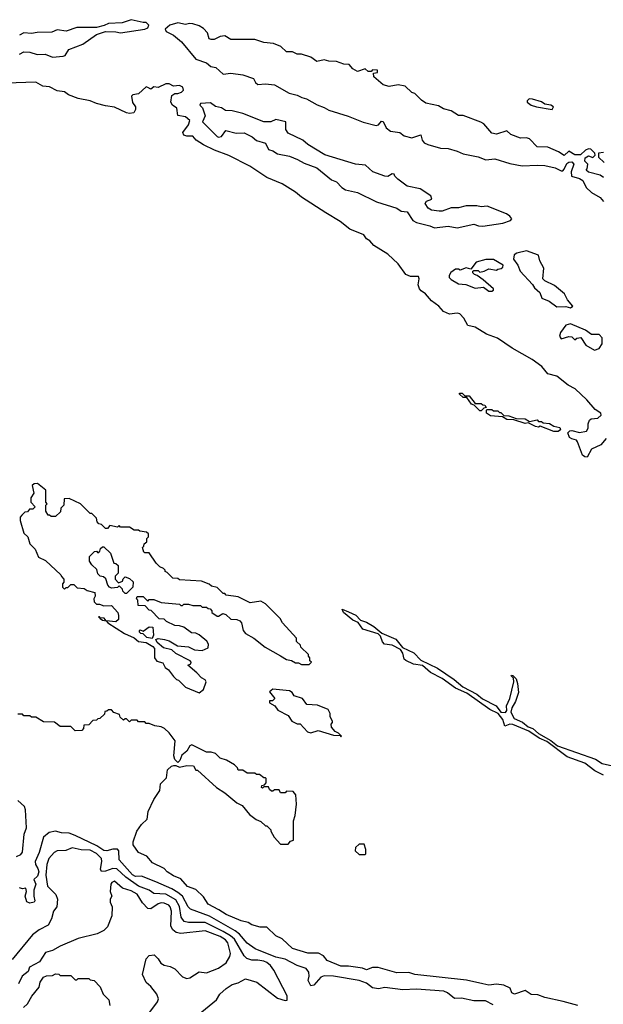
# Model space of a CAD drawing. Extents: x 2386423 to 2568864, y 578392 to 761999.
# Tile 357 of 454: x 2523827 to 2527693, y 673928 to 680452. Entities that reach past the tile are written whole.
import ezdxf

# ---------------------------------------------------------------- set-up
doc = ezdxf.new("R2010")
doc.units = 0

msp = doc.modelspace()

# ---------------------------------------------------------------- linework, layer by layer
at = {"layer": '0CON05XD'}
for points in [[(2523825, 680223.3), (2523855, 680238.8), (2523895, 680238), (2523942.3, 680222.3), (2523995, 680224), (2524045, 680204), (2524115, 680210), (2524127.5, 680215), (2524152.5, 680255), (2524245, 680290.6), (2524335, 680354.3), (2524395, 680374.2), (2524465, 680371.4), (2524495, 680364.3), (2524655, 680388.8), (2524675, 680397.5), (2524683.3, 680415), (2524665, 680433.8), (2524645.9, 680434.1), (2524565, 680452.2), (2524505, 680431.4), (2524415, 680426.9), (2524387.3, 680412.7), (2524335, 680400.6), (2524205, 680400), (2524135, 680376), (2524075, 680385.5), (2524039.7, 680370.3), (2523942.6, 680367.4), (2523905, 680360.5), (2523855, 680365.6), (2523825, 680350.6)], [(2527695, 679407.5), (2527672.5, 679422.5), (2527595, 679442.5), (2527580, 679455), (2527587, 679463), (2527590, 679495), (2527570, 679515), (2527573, 679537), (2527595, 679550), (2527625, 679540), (2527640, 679555), (2527638.3, 679568.3), (2527610, 679595), (2527595, 679596.7), (2527575, 679587.5), (2527543, 679557), (2527505, 679557.5), (2527465, 679580), (2527435, 679552.5), (2527397, 679577), (2527325, 679607.5), (2527255, 679610), (2527205, 679662.5), (2527185, 679670), (2527145, 679667.5), (2527081.7, 679691.7), (2527055, 679716.2), (2526985, 679693.3), (2526955, 679700), (2526901.2, 679761.2), (2526883, 679773), (2526765, 679816.7), (2526735, 679817.5), (2526685, 679847.5), (2526635, 679862.5), (2526601.7, 679881.7), (2526518.3, 679898.3), (2526488.3, 679918.3), (2526445, 679962.5), (2526425, 679970), (2526381.7, 680011.7), (2526335, 680021.2), (2526275, 680008.8), (2526235, 680020), (2526173, 680073), (2526171.7, 680098.3), (2526198.3, 680101.7), (2526197, 680117), (2526165, 680120), (2526155, 680110), (2526135, 680110), (2526115, 680127.5), (2526065, 680110), (2526035, 680127.5), (2526010, 680155), (2525975, 680156.7), (2525926.1, 680176.1), (2525875, 680176.7), (2525845, 680186.7), (2525795, 680176.2), (2525755, 680203.8), (2525695, 680223.8), (2525665, 680223.8), (2525635, 680238.8), (2525595, 680238.8), (2525556.7, 680275), (2525507.5, 680295), (2525445, 680302), (2525385, 680320), (2525225, 680321.2), (2525185, 680346.2), (2525155, 680341.2), (2525115, 680321.2), (2525095, 680321.2), (2525083.3, 680325), (2525071.2, 680365), (2525045, 680394.2), (2525015, 680412), (2524974.2, 680424.2), (2524953, 680427), (2524925, 680420.8), (2524875, 680431.9), (2524822.5, 680415), (2524790.7, 680389.3), (2524796.7, 680375), (2524845, 680349.2), (2524898.8, 680305), (2524995, 680190), (2525065, 680166.7), (2525092.7, 680142.7), (2525125.7, 680135.7), (2525175, 680091.2), (2525225, 680098.8), (2525306.1, 680086.1), (2525375, 680062.5), (2525390, 680035), (2525405, 680023.8), (2525455, 680026.7), (2525515, 680020), (2525613.3, 679965), (2525665, 679952.5), (2525695.6, 679935.6), (2525727, 679927), (2525797, 679887), (2525845, 679871.4), (2525875, 679852.5), (2526002.4, 679812.4), (2526102.2, 679772.2), (2526188.1, 679751.9), (2526204.1, 679755.9), (2526225, 679780), (2526235, 679777.5), (2526254, 679735), (2526283.6, 679713.6), (2526345, 679704), (2526375, 679683.8), (2526425, 679668.8), (2526485, 679690), (2526492.5, 679655), (2526507, 679637), (2526530, 679625), (2526615, 679601.4), (2526665, 679598.8), (2526725, 679582), (2526765, 679562.5), (2526865, 679543.3), (2526915, 679524.4), (2526975, 679529.4), (2527075, 679499.2), (2527155, 679483.1), (2527255, 679489.2), (2527305, 679485.8), (2527375, 679470.8), (2527415, 679450), (2527425, 679450), (2527435, 679461.2), (2527451.1, 679498.9), (2527465, 679508.8), (2527485, 679510), (2527497.5, 679495), (2527480.8, 679445), (2527483.3, 679415), (2527535, 679400.8), (2527557.1, 679387.1), (2527580.6, 679340.6), (2527615, 679306.2), (2527673, 679273), (2527695, 679247.5)], [(2527711.7, 677678.3), (2527677.5, 677635), (2527614.4, 677605.6), (2527587, 677553), (2527570, 677555), (2527555, 677567.5), (2527523.3, 677655), (2527515.8, 677665.8), (2527485, 677674), (2527468.8, 677685), (2527458.8, 677715), (2527471.7, 677728.3), (2527485, 677731.2), (2527535, 677716.2), (2527582.5, 677725), (2527592.5, 677745), (2527592.5, 677775), (2527601.7, 677798.3), (2527613, 677807), (2527657, 677813), (2527678.3, 677831.7), (2527677.5, 677845), (2527638.8, 677868.8), (2527585, 677934.2), (2527506.2, 678006.2), (2527460, 678030), (2527385, 678090), (2527325, 678105.8), (2527285.4, 678155.4), (2527221.3, 678201.3), (2527090, 678275), (2526991.4, 678341.4), (2526918.7, 678368.7), (2526845, 678416), (2526795.6, 678425.6), (2526769.4, 678475), (2526742.4, 678502.4), (2526725, 678506.7), (2526675, 678502), (2526635, 678518.8), (2526604.5, 678554.5), (2526555, 678588.8), (2526515.9, 678635.9), (2526486.7, 678655), (2526475, 678670), (2526467.1, 678695), (2526473.8, 678735), (2526470, 678750), (2526415, 678750), (2526384.2, 678764.2), (2526334, 678835), (2526265, 678898), (2526172.5, 678955), (2526146.6, 678986.6), (2526125, 679000), (2526107.8, 679027.8), (2526013.5, 679063.5), (2525951.2, 679115), (2525855, 679172.9), (2525695, 679275.6), (2525655, 679310), (2525565, 679364.4), (2525465, 679406.7), (2525352.8, 679482.8), (2525212.9, 679552.9), (2525118, 679588), (2525043.7, 679623.7), (2524996.2, 679655), (2524975, 679681.2), (2524935, 679681.2), (2524915, 679687.5), (2524907.5, 679705), (2524946.2, 679755), (2524953.3, 679785), (2524925, 679807.5), (2524875, 679817.5), (2524867.5, 679865), (2524840, 679885), (2524827.5, 679905), (2524835, 679950), (2524855, 679962.5), (2524875, 679962.5), (2524898.3, 679971.7), (2524912.5, 679985), (2524907.5, 680005), (2524885.9, 680015.9), (2524845, 680012.5), (2524816.4, 680026.4), (2524795, 680027.5), (2524745, 680003.3), (2524715, 680007.5), (2524695, 679992.5), (2524675, 680002.5), (2524665, 680006.7), (2524615, 679961.2), (2524576.1, 679953.9), (2524566.7, 679945), (2524574.1, 679904.1), (2524593.3, 679875), (2524593.6, 679856.4), (2524582.5, 679835), (2524555, 679830), (2524535, 679834.2), (2524455, 679873.3), (2524395, 679881.1), (2524335, 679897.1), (2524295, 679915.6), (2524215, 679930), (2524150, 679955), (2524124.1, 679974.1), (2524075, 679980.8), (2524025, 680007.1), (2523981.4, 680011.4), (2523935, 680038.6), (2523738.3, 680031.7)], [(2527355, 679857.5), (2527362.5, 679875), (2527345, 679886), (2527305, 679892.5), (2527285, 679908.8), (2527223.6, 679926.4), (2527203, 679927), (2527190, 679915), (2527190, 679905), (2527215, 679886.7), (2527250, 679875), (2527355, 679857.5)], [(2526575, 679072.5), (2526665, 679084), (2526725, 679073.8), (2526835, 679098), (2526865.8, 679085.8), (2526895, 679084.2), (2527026.8, 679103.2), (2527078.3, 679121.7), (2527086.7, 679133.3), (2527075, 679150), (2527052.5, 679165), (2526925, 679217.5), (2526885, 679212.5), (2526855, 679218.6), (2526785, 679217.8), (2526735, 679206), (2526685, 679206), (2526625.8, 679184.2), (2526605, 679182.5), (2526555, 679191.2), (2526533.6, 679203.6), (2526512.5, 679235), (2526521.2, 679248.8), (2526556.7, 679263.3), (2526550, 679285), (2526480.8, 679330.8), (2526395, 679350), (2526332.5, 679395), (2526312.5, 679415), (2526308.3, 679428.3), (2526295, 679430), (2526265, 679414), (2526245, 679416), (2526167.5, 679445), (2526117.4, 679487.4), (2526052.5, 679495), (2525847.6, 679557.6), (2525735.6, 679625.6), (2525703.2, 679653.2), (2525605, 679700), (2525590.8, 679725), (2525590, 679775), (2525525, 679791.2), (2525490, 679775), (2525444.5, 679774.5), (2525305, 679830), (2525235, 679849.4), (2525190.3, 679850.3), (2525165, 679867.5), (2525125, 679876), (2525090.5, 679900.5), (2525025, 679897.5), (2525020, 679885), (2525038.3, 679868.3), (2525056.7, 679815), (2525037.5, 679775), (2525135, 679677.5), (2525145, 679673.3), (2525165, 679677.5), (2525192.5, 679717.5), (2525260.5, 679700.5), (2525315, 679702), (2525366.1, 679676.1), (2525395, 679651.2), (2525455, 679633.3), (2525475, 679592.5), (2525505, 679583.3), (2525535, 679564.2), (2525615, 679548), (2525667.5, 679525), (2525710.9, 679500.9), (2525795, 679470), (2525892, 679392), (2525925, 679377.1), (2525960.4, 679340.4), (2525985, 679324.3), (2526065, 679306.2), (2526190, 679245), (2526325, 679203.8), (2526355, 679182.5), (2526395, 679180), (2526432.3, 679122.3), (2526455, 679108.8), (2526545, 679086.2), (2526575, 679072.5)], [(2527695, 679572.5), (2527661.7, 679568.3), (2527661.7, 679541.7), (2527700, 679505)], [(2527475, 678544), (2527492.5, 678555), (2527456.4, 678596.4), (2527435.7, 678635.7), (2527370.5, 678690.5), (2527305, 678722.5), (2527292.5, 678735), (2527298.8, 678805), (2527273.8, 678855), (2527265, 678892.5), (2527185, 678920), (2527120, 678905), (2527102.5, 678895), (2527097.5, 678865), (2527127.5, 678825), (2527142.5, 678785), (2527225, 678697.5), (2527236.7, 678675), (2527273.3, 678645), (2527287, 678607), (2527335, 678587.5), (2527385, 678550), (2527445, 678552.5), (2527475, 678544)], [(2526955, 678652.5), (2526965, 678660), (2526965, 678670), (2526898.3, 678728.3), (2526858.3, 678758.3), (2526840, 678765), (2526830, 678775), (2526830, 678785), (2526835, 678790), (2526865, 678790), (2526875, 678780), (2526905, 678786.7), (2526935, 678802.5), (2526985, 678792.5), (2526995, 678800), (2527017, 678803), (2527028.3, 678811.7), (2527030, 678825), (2526965, 678862.5), (2526915, 678863.3), (2526850, 678845), (2526815, 678800), (2526785, 678807.5), (2526745, 678792.5), (2526735, 678800), (2526715, 678800), (2526683.6, 678776.4), (2526673, 678757), (2526672.5, 678745), (2526685, 678730), (2526735, 678701.2), (2526783.3, 678696.7), (2526843.9, 678673.9), (2526899.3, 678679.3), (2526935, 678652.5), (2526955, 678652.5)], [(2527635, 678263.3), (2527665, 678272.5), (2527686.7, 678305), (2527686.7, 678345), (2527666.1, 678366.1), (2527615, 678366.2), (2527576.1, 678396.1), (2527475, 678436.7), (2527445, 678427.5), (2527409.3, 678380.7), (2527403.8, 678355), (2527415, 678337.5), (2527465, 678352.5), (2527485, 678350), (2527505, 678330), (2527518.3, 678341.7), (2527545, 678347.5), (2527577.5, 678295), (2527635, 678263.3)], [(2526885, 677860), (2526875, 677860), (2526838.3, 677898.3), (2526820, 677905), (2526788.3, 677948.3), (2526765, 677950), (2526741.7, 677971.7), (2526741.7, 677978.3), (2526758.3, 677978.3), (2526775, 677960), (2526805, 677960), (2526845, 677910), (2526885, 677910), (2526895, 677900), (2526908.3, 677898.3), (2526918.3, 677881.7), (2526901.7, 677878.3), (2526885, 677860)], [(2527395, 677723.3), (2527365, 677723.8), (2527275, 677760), (2527265, 677753.3), (2527245, 677756.7), (2527195, 677780), (2527175, 677777.5), (2527101.7, 677801.7), (2527055, 677802.5), (2527025, 677820), (2526945, 677827.5), (2526920, 677845), (2526920, 677865), (2526925, 677870), (2526955, 677870), (2526965, 677860), (2526995, 677860), (2527005, 677850), (2527015, 677850), (2527035, 677830), (2527067, 677827), (2527115, 677810), (2527175, 677807.5), (2527205, 677790), (2527255, 677800), (2527265, 677790), (2527285, 677790), (2527295, 677780), (2527337, 677777), (2527365, 677760), (2527405, 677750), (2527410, 677735), (2527395, 677723.3)], [(2525015, 675992.5), (2525045, 676013.3), (2525062.5, 676065), (2525055, 676077.5), (2525030.7, 676090.7), (2525000, 676125), (2524940, 676175), (2524960, 676185), (2524962.5, 676195), (2524956.7, 676205), (2524861.7, 676251.7), (2524835, 676277.5), (2524780, 676290), (2524737.5, 676325), (2524730, 676345), (2524745, 676352.5), (2524786.4, 676346.4), (2524817, 676337), (2524873, 676303), (2524946.4, 676296.4), (2524985, 676277.5), (2525035, 676272.5), (2525075, 676290), (2525077.5, 676315), (2525067.5, 676335), (2525016.1, 676376.1), (2524995, 676386.7), (2524965, 676390), (2524915, 676427.5), (2524885, 676436.7), (2524855, 676437.5), (2524800, 676465), (2524785, 676480), (2524751.7, 676481.7), (2524698.3, 676538.3), (2524685, 676540), (2524658.3, 676568.3), (2524611.7, 676571.7), (2524610, 676605), (2524600, 676615), (2524605, 676630), (2524645, 676630), (2524675, 676600), (2524685, 676610), (2524715, 676610), (2524765, 676590), (2524885, 676580), (2524895, 676570), (2524905, 676570), (2524915, 676580), (2524945, 676580), (2524975, 676570), (2525025, 676570), (2525035, 676560), (2525065, 676560), (2525075, 676550), (2525088.3, 676548.3), (2525100, 676535), (2525100, 676525), (2525135, 676500), (2525145, 676500), (2525172.5, 676517.5), (2525191.7, 676511.7), (2525225, 676480), (2525265, 676477.5), (2525285, 676470), (2525297.5, 676455), (2525307.5, 676405), (2525322.5, 676385), (2525377.5, 676355), (2525453.9, 676293.9), (2525555, 676237.5), (2525595, 676212.5), (2525627, 676207), (2525655, 676190), (2525675, 676190), (2525695, 676180), (2525745, 676180), (2525760, 676195), (2525750, 676205), (2525750, 676225), (2525740, 676235), (2525740, 676245), (2525690, 676295), (2525688.3, 676308.3), (2525661.7, 676331.7), (2525660, 676355), (2525567, 676457), (2525552.5, 676485), (2525455, 676582.5), (2525425, 676600), (2525355, 676587.5), (2525275, 676627.5), (2525195, 676640), (2525185, 676650), (2525175, 676650), (2525135, 676690), (2525098.3, 676698.3), (2525081.7, 676711.7), (2525031.7, 676731.7), (2524885, 676740), (2524875, 676750), (2524841.7, 676751.7), (2524805, 676790), (2524790, 676795), (2524790, 676805), (2524780, 676815), (2524755, 676827.5), (2524730.7, 676850.7), (2524685, 676920), (2524655, 676920), (2524650, 676925), (2524640, 676955), (2524650, 676965), (2524651.7, 676978.3), (2524668.3, 676991.7), (2524670, 677015), (2524680, 677025), (2524680, 677045), (2524667, 677057), (2524623, 677063), (2524615, 677070), (2524585, 677070), (2524555, 677090), (2524495, 677090), (2524485, 677100), (2524475, 677090), (2524425, 677100), (2524408.3, 677081.7), (2524395, 677080), (2524368.3, 677108.3), (2524351.7, 677111.7), (2524340, 677125), (2524335, 677150), (2524305, 677180), (2524295, 677180), (2524230, 677245), (2524155, 677280), (2524121.7, 677278.3), (2524120, 677235), (2524100, 677215), (2524098.3, 677191.7), (2524065, 677160), (2524035, 677160), (2524025, 677170), (2524015, 677170), (2524000, 677195), (2524000, 677235), (2524010, 677245), (2524000, 677255), (2524000, 677335), (2523945, 677380), (2523923, 677377), (2523910, 677365), (2523920, 677315), (2523900, 677285), (2523900, 677255), (2523930, 677225), (2523915, 677210), (2523891.7, 677208.3), (2523878.3, 677191.7), (2523861.7, 677188.3), (2523841.7, 677168.3), (2523830, 677155), (2523830, 677135), (2523855, 677050), (2523880, 677025), (2523895, 676980), (2523930, 676945), (2523950.7, 676890.7), (2523998.3, 676868.3), (2524100, 676775), (2524103, 676763), (2524120, 676745), (2524120, 676725), (2524110, 676715), (2524111.7, 676691.7), (2524125, 676680), (2524135, 676690), (2524145, 676690), (2524165, 676710), (2524185, 676710), (2524208.3, 676688.3), (2524255, 676682.5), (2524275, 676670), (2524325, 676657.5), (2524326.4, 676633.6), (2524317.5, 676615), (2524320, 676595), (2524335, 676580), (2524355, 676580), (2524385, 676567.5), (2524435, 676570), (2524477.5, 676525), (2524482.5, 676505), (2524481.7, 676478.3), (2524465, 676463.3), (2524400, 676470), (2524386.1, 676486.1), (2524360, 676490), (2524355, 676496.7), (2524350, 676495), (2524360, 676485), (2524375, 676473.3), (2524400, 676470), (2524410, 676455), (2524522.5, 676385), (2524586.1, 676356.1), (2524615, 676332.5), (2524665, 676326.7), (2524708.3, 676298.3), (2524720, 676285), (2524720, 676225), (2524735, 676202.5), (2524775, 676190), (2524790.7, 676160.7), (2524812.5, 676145), (2524845, 676100), (2524865, 676080), (2524880, 676075), (2524925, 676030), (2525015, 675992.5)], [(2524535, 676650), (2524525, 676650), (2524510, 676665), (2524508.3, 676678.3), (2524485, 676700), (2524475, 676690), (2524435, 676686.2), (2524421.2, 676691.2), (2524410, 676705), (2524398.3, 676748.3), (2524381.7, 676761.7), (2524360, 676765), (2524345, 676780), (2524338.3, 676808.3), (2524305, 676840), (2524290, 676865), (2524290, 676895), (2524321.7, 676928.3), (2524335, 676930), (2524345, 676920), (2524358.3, 676931.7), (2524361.7, 676948.3), (2524375, 676960), (2524385, 676960), (2524428.3, 676918.3), (2524451.7, 676851.7), (2524465, 676850), (2524480, 676835), (2524480, 676785), (2524460, 676765), (2524460, 676745), (2524481.7, 676721.7), (2524508.3, 676731.7), (2524511.7, 676748.3), (2524525, 676760), (2524555, 676750), (2524578.3, 676728.3), (2524577, 676693), (2524535, 676650)], [(2527695, 675446.7), (2527636.4, 675476.4), (2527570, 675525), (2527455, 675567.1), (2527319.8, 675669.8), (2527269.2, 675690.8), (2527198.9, 675738.9), (2527095, 675782.7), (2527075, 675783.6), (2527041.2, 675771.2), (2527028.1, 675815), (2526996.2, 675856.2), (2526941.5, 675881.5), (2526788.9, 675988.9), (2526715, 676022), (2526626.6, 676086.6), (2526547.9, 676127.9), (2526495, 676172.5), (2526435, 676182), (2526385, 676206), (2526374, 676215), (2526365.6, 676255.6), (2526349.4, 676279.4), (2526295, 676306.9), (2526243.8, 676315), (2526230.2, 676330.2), (2526217.5, 676367.5), (2526202.9, 676382.9), (2526100.8, 676415), (2526068.7, 676458.7), (2526035, 676473.6), (2525971.4, 676525), (2525963.6, 676546.4), (2526005, 676529.2), (2526055, 676506.2), (2526085, 676473.3), (2526125, 676461.2), (2526172.3, 676432.3), (2526226.4, 676386.4), (2526318.3, 676348.3), (2526362, 676292), (2526438.2, 676258.2), (2526485, 676209.4), (2526595.5, 676155.5), (2526705, 676080.8), (2526761.9, 676031.9), (2526855, 675984.3), (2526892.4, 675952.4), (2526983.8, 675905), (2527014, 675864), (2527045, 675862.9), (2527054, 675875), (2527051.4, 675905), (2527073.8, 675955), (2527101.2, 676065), (2527099.3, 676089.3), (2527083.3, 676105), (2527085, 676110), (2527095, 676106.7), (2527115.7, 676085.7), (2527126, 676055), (2527132, 675995), (2527112, 675935), (2527087, 675893), (2527080.8, 675865), (2527102.3, 675822.3), (2527157.1, 675797.1), (2527195, 675765.8), (2527225.6, 675755.6), (2527263.2, 675723.2), (2527346.8, 675676.8), (2527390, 675640), (2527642, 675552), (2527685, 675524), (2527774.1, 675504.1)], [(2524705, 676352.5), (2524669.3, 676359.3), (2524645, 676382.5), (2524630, 676385), (2524620, 676395), (2524620, 676405), (2524625, 676410), (2524645, 676400), (2524685, 676430), (2524708.3, 676428.3), (2524712.5, 676375), (2524705, 676352.5)], [(2525955, 675700), (2525960, 675705), (2525940, 675725), (2525917, 675737), (2525892.5, 675765), (2525890, 675785), (2525900, 675795), (2525900, 675805), (2525883.6, 675833.6), (2525883.3, 675855), (2525870.7, 675880.7), (2525799.3, 675909.3), (2525730, 675915), (2525700, 675955), (2525645, 675972.5), (2525632.5, 675995), (2525615, 676006.2), (2525505, 676017.5), (2525481.7, 675998.3), (2525517.5, 675955), (2525501.7, 675938.3), (2525481.7, 675938.3), (2525482.5, 675925), (2525516.4, 675906.4), (2525537, 675877), (2525605, 675842.5), (2525630, 675805), (2525665, 675787.5), (2525686.1, 675786.1), (2525733, 675733), (2525755, 675727.5), (2525805, 675742.5), (2525905, 675712.5), (2525950, 675710), (2525955, 675700)], [(2525605, 674990), (2525621.7, 675008.3), (2525640, 675015), (2525640, 675145), (2525651.7, 675178.3), (2525660, 675255), (2525657, 675317), (2525638.3, 675338.3), (2525595, 675340), (2525585, 675330), (2525555, 675330), (2525545, 675350), (2525515, 675350), (2525505, 675340), (2525495, 675340), (2525481.7, 675351.7), (2525475, 675370), (2525445, 675370), (2525435, 675360), (2525430, 675365), (2525431.7, 675378.3), (2525448.3, 675381.7), (2525460, 675395), (2525460, 675425), (2525455, 675430), (2525445, 675430), (2525415, 675450), (2525395, 675450), (2525385, 675460), (2525335, 675460), (2525305, 675480), (2525275, 675480), (2525270, 675495), (2525250, 675515), (2525197, 675547), (2525155, 675560), (2525125, 675590), (2525095, 675600), (2525065, 675600), (2524967, 675647), (2524955, 675640), (2524933.9, 675606.1), (2524900.7, 675579.3), (2524887, 675543), (2524875, 675530), (2524855, 675550), (2524847.5, 675575), (2524857.5, 675675), (2524816.4, 675726.4), (2524786.4, 675756.4), (2524765, 675767.5), (2524723, 675773), (2524685, 675790), (2524665, 675790), (2524655, 675800), (2524615, 675800), (2524605, 675810), (2524565, 675810), (2524555, 675800), (2524535, 675820), (2524525, 675820), (2524515, 675810), (2524491.7, 675831.7), (2524488.3, 675848.3), (2524451.7, 675861.7), (2524435, 675880), (2524415, 675880), (2524405, 675870), (2524391.7, 675868.3), (2524388.3, 675851.7), (2524358.3, 675821.7), (2524345, 675820), (2524335, 675810), (2524311.7, 675808.3), (2524285, 675780), (2524251.7, 675778.3), (2524250, 675755), (2524238.3, 675741.7), (2524195, 675740), (2524165, 675770), (2524095, 675770), (2524057, 675797), (2523985, 675800), (2523935, 675830), (2523905, 675830), (2523895, 675840), (2523855, 675840), (2523845, 675850), (2523815, 675850)], [(2527525, 673921.4), (2527427.9, 673947.9), (2527305, 673974.4), (2527260.5, 673990.5), (2527215, 673993.5), (2527175, 674018.8), (2527105, 673995.7), (2527088, 674005), (2527076.7, 674035), (2527034.1, 674054.1), (2526985, 674062), (2526935, 674056), (2526895, 674064.2), (2526787.7, 674087.7), (2526445, 674126.2), (2526405, 674138.8), (2526326.4, 674136.4), (2526201.7, 674171.7), (2526165, 674172), (2526125, 674156.7), (2526098.3, 674168.3), (2526005, 674182), (2525955, 674180), (2525865, 674218.8), (2525839.1, 674249.1), (2525807.3, 674267.3), (2525735, 674266.7), (2525635, 674298), (2525565, 674362), (2525525, 674381.2), (2525465, 674440), (2525419.8, 674439.8), (2525365, 674454.5), (2525340.3, 674470.3), (2525295, 674480.5), (2525195, 674524.4), (2525146.4, 674553.6), (2525075, 674592), (2525045, 674640), (2524995, 674688.6), (2524937.9, 674707.9), (2524895, 674758.8), (2524845, 674778.6), (2524805, 674805.6), (2524785, 674828.9), (2524706.2, 674866.2), (2524669.7, 674909.7), (2524613.9, 674933.9), (2524578, 674985), (2524578, 675005), (2524603.1, 675075), (2524635, 675120), (2524672, 675155), (2524679.2, 675205), (2524716.2, 675285), (2524756, 675345), (2524760.5, 675389.5), (2524800.7, 675429.3), (2524807, 675483), (2524833.3, 675506.7), (2524848.3, 675511.7), (2524861.7, 675511.7), (2524885, 675500), (2524935, 675510), (2524978.3, 675508.3), (2524995, 675480), (2525005, 675480), (2525130, 675365), (2525185, 675330), (2525265, 675262.5), (2525300, 675245), (2525350, 675185), (2525393, 675153), (2525425, 675140), (2525455, 675110), (2525465, 675110), (2525490, 675085), (2525490, 675075), (2525512.5, 675035), (2525555, 674990), (2525605, 674990)], [(2523805, 674908.1), (2523835, 674920.6), (2523844.7, 674935.3), (2523857.5, 675055), (2523871.3, 675098.7), (2523866.4, 675216.4), (2523859, 675239), (2523815, 675277.8)], [(2526964.7, 673924.7), (2526912.4, 673952.4), (2526835, 673950.5), (2526755, 673969.6), (2526707.5, 673967.5), (2526661.4, 674005), (2526636.7, 674015), (2526455, 674029.7), (2526365, 674025.3), (2526245, 674040.8), (2526205, 674030), (2526165, 674037.8), (2526125, 674068.8), (2526076.7, 674086.7), (2525905, 674115.8), (2525845, 674117.3), (2525822.9, 674107.1), (2525775, 674055.8), (2525755, 674051.2), (2525738, 674085), (2525744.4, 674115.6), (2525742, 674142), (2525725.7, 674165), (2525666, 674185), (2525585, 674228.5), (2525525, 674241.2), (2525387, 674297), (2525335, 674332.9), (2525282.6, 674392.6), (2525254.5, 674415), (2525085, 674512.1), (2524958.1, 674558.1), (2524942.7, 674575), (2524905.3, 674645), (2524875, 674670), (2524835, 674694.2), (2524729, 674739), (2524635, 674776.7), (2524595, 674774.7), (2524575, 674787.3), (2524485.6, 674885), (2524484.4, 674944.4), (2524475.5, 674955.5), (2524445, 674955.4), (2524405, 674944.6), (2524385, 674947.6), (2524337.3, 674977.3), (2524195, 675047.1), (2524155, 675061.8), (2524105, 675064.4), (2524065, 675076.4), (2524022.4, 675067.6), (2523984.4, 675035), (2523956.4, 674935), (2523930.6, 674875), (2523932.2, 674855), (2523948.3, 674828.3), (2523953.8, 674805), (2523945, 674778.1), (2523920, 674755), (2523933.8, 674725), (2523921.2, 674685), (2523920.8, 674645), (2523928, 674615), (2523922.5, 674605), (2523895, 674598), (2523875, 674606.7), (2523864.2, 674645), (2523872.5, 674675), (2523868.3, 674698.3), (2523845, 674692.5), (2523825, 674700)], [(2525010.5, 673859.5), (2525131.7, 673958.3), (2525153.8, 673995), (2525195, 674034), (2525235, 674060), (2525275, 674071.2), (2525322.7, 674097.3), (2525397.5, 674075), (2525535, 673970), (2525585, 673952.5), (2525600, 673955), (2525598.8, 673985), (2525510.8, 674155), (2525487.8, 674185), (2525465, 674206.1), (2525443.8, 674215), (2525405, 674221.8), (2525365, 674220.5), (2525332.2, 674232.2), (2525315, 674250.6), (2525249.1, 674359.1), (2525223.1, 674383.1), (2525175, 674411.6), (2525055, 674470), (2524945, 674469.7), (2524916.4, 674476.4), (2524896.7, 674505), (2524885.9, 674575.9), (2524861.2, 674621.2), (2524795, 674658.8), (2524715, 674661.8), (2524684.8, 674684.8), (2524615, 674711.7), (2524529.9, 674769.9), (2524470, 674825), (2524445, 674829.2), (2524395, 674809.5), (2524368.3, 674808.3), (2524363.5, 674823.5), (2524372, 674875), (2524368.2, 674895), (2524335, 674928.4), (2524295, 674949), (2524235, 674950.8), (2524175, 674965.6), (2524132.9, 674947.1), (2524075, 674944.2), (2524055, 674934.2), (2524021.1, 674895), (2524007.5, 674855), (2524000.4, 674785), (2524010.4, 674710.4), (2524065.8, 674655), (2524077.5, 674625), (2524072.5, 674575), (2524051.4, 674545), (2524038.6, 674495), (2524016.7, 674453.3), (2523955, 674420.8), (2523911.6, 674388.4), (2523778.2, 674225)], [(2526115, 674920), (2526120, 674925), (2526120, 674955), (2526108.3, 674988.3), (2526075, 674990), (2526051.7, 674968.3), (2526050, 674945), (2526075, 674920), (2526115, 674920)], [(2524683, 673867), (2524740, 673945), (2524746.1, 673963.9), (2524736.7, 673995), (2524695.9, 674045.9), (2524665, 674072.5), (2524640, 674125), (2524665, 674230), (2524685, 674252.5), (2524717, 674257), (2524745, 674230), (2524761.7, 674201.7), (2524785, 674186.7), (2524825, 674178), (2524854.1, 674164.1), (2524905, 674110), (2524935, 674100), (2524955, 674103.3), (2525015, 674144), (2525065, 674136.7), (2525145, 674167.5), (2525195, 674204), (2525220, 674245), (2525223.8, 674265), (2525206.5, 674335), (2525191.4, 674355), (2525155, 674377.3), (2525055, 674416.1), (2524895, 674397.1), (2524864.4, 674404.4), (2524841.7, 674421.7), (2524828.8, 674445), (2524831.9, 674545), (2524825, 674573.3), (2524815.7, 674585), (2524785, 674598.5), (2524765, 674600), (2524743.8, 674595), (2524695, 674561.2), (2524675, 674563.8), (2524640.9, 674600.9), (2524605, 674657.1), (2524565, 674680), (2524508.9, 674698.9), (2524455, 674743.3), (2524437.5, 674735), (2524431.2, 674725), (2524426.7, 674675), (2524437.5, 674645), (2524427.5, 674625), (2524426.7, 674605), (2524440, 674575), (2524437.5, 674515), (2524409.3, 674440.7), (2524385, 674417.5), (2524340, 674395), (2524215, 674363.3), (2524095, 674313.3), (2524044.2, 674285.8), (2523997.5, 674272.5), (2523959.3, 674210.7), (2523892.5, 674175), (2523883.6, 674146.4), (2523843.8, 674115), (2523820, 674065)], [(2523853, 673907), (2523879.3, 673930.7), (2523907, 673983), (2523957, 674043), (2523962.5, 674075), (2523985, 674107.5), (2524005, 674117.5), (2524045, 674120), (2524065, 674130), (2524087, 674127), (2524095, 674120), (2524165, 674120), (2524195, 674090), (2524205, 674090), (2524215, 674100), (2524285, 674100), (2524295, 674090), (2524320, 674085), (2524360, 674045), (2524380, 673995), (2524417, 673957), (2524425, 673920)]]:
    msp.add_lwpolyline(points, dxfattribs=at)

doc.saveas('drawing.dxf')
